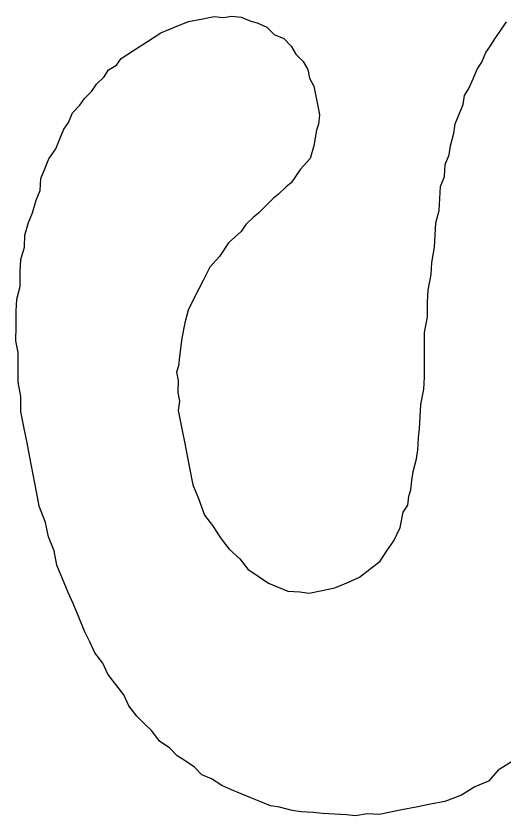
# Model space of a CAD drawing. Extents: x -545736 to -544888, y -1122892 to -1119128.
# Drawn here: x -545069.892 to -545068.682, y -1122817.351 to -1122815.366 of the extents above; entities that cross this region are included whole.
import ezdxf

# ---------------------------------------------------------------- set-up
doc = ezdxf.new("R2010")
doc.units = 0
doc.layers.add('Rozpiska', color=7, linetype='Continuous')

msp = doc.modelspace()

# ---------------------------------------------------------------- linework, layer by layer
at = {"layer": 'Rozpiska'}
for p, q in [((-545069.4283, -1122815.3728), (-545069.3998, -1122815.3672)), ((-545069.3998, -1122815.3672), (-545069.3771, -1122815.3701)), ((-545069.3771, -1122815.3701), (-545069.3558, -1122815.366)), ((-545069.3558, -1122815.366), (-545069.333, -1122815.3689)), ((-545069.333, -1122815.3689), (-545069.3089, -1122815.379)), ((-545069.498, -1122815.3938), (-545069.4638, -1122815.3797)), ((-545069.4638, -1122815.3797), (-545069.4283, -1122815.3728)), ((-545069.3089, -1122815.379), (-545069.2933, -1122815.3833)), ((-545069.2933, -1122815.3833), (-545069.2692, -1122815.3933)), ((-545068.6907, -1122815.4057), (-545068.6736, -1122815.3802)), ((-545069.565, -1122815.4291), (-545069.5322, -1122815.4079)), ((-545069.5322, -1122815.4079), (-545069.498, -1122815.3938)), ((-545069.2692, -1122815.3933), (-545069.2508, -1122815.4119)), ((-545069.2508, -1122815.4119), (-545069.2267, -1122815.4219)), ((-545068.7022, -1122815.4227), (-545068.6907, -1122815.4057)), ((-545069.5977, -1122815.4503), (-545069.565, -1122815.4291)), ((-545069.2267, -1122815.4219), (-545069.2083, -1122815.4405)), ((-545068.7136, -1122815.4397), (-545068.7022, -1122815.4227)), ((-545069.6305, -1122815.4714), (-545069.5977, -1122815.4503)), ((-545069.2083, -1122815.4405), (-545069.197, -1122815.4604)), ((-545068.7251, -1122815.4567), (-545068.7136, -1122815.4397)), ((-545069.642, -1122815.4884), (-545069.6305, -1122815.4714)), ((-545069.197, -1122815.4604), (-545069.1786, -1122815.479)), ((-545068.7351, -1122815.4808), (-545068.7251, -1122815.4567)), ((-545069.6619, -1122815.4997), (-545069.642, -1122815.4884)), ((-545069.1786, -1122815.479), (-545069.1673, -1122815.4989)), ((-545068.7466, -1122815.4978), (-545068.7351, -1122815.4808)), ((-545069.6733, -1122815.5167), (-545069.6619, -1122815.4997)), ((-545069.1673, -1122815.4989), (-545069.1631, -1122815.5203)), ((-545068.7566, -1122815.5219), (-545068.7466, -1122815.4978)), ((-545069.6919, -1122815.5351), (-545069.6733, -1122815.5167)), ((-545069.1631, -1122815.5203), (-545069.1518, -1122815.5402)), ((-545068.7667, -1122815.5461), (-545068.7566, -1122815.5219)), ((-545069.7033, -1122815.5522), (-545069.6919, -1122815.5351)), ((-545069.1518, -1122815.5402), (-545069.1462, -1122815.5687)), ((-545068.7781, -1122815.5631), (-545068.7667, -1122815.5461)), ((-545069.7333, -1122815.5876), (-545069.7219, -1122815.5706)), ((-545069.7219, -1122815.5706), (-545069.7033, -1122815.5522)), ((-545069.1462, -1122815.5687), (-545069.1421, -1122815.59)), ((-545068.781, -1122815.5858), (-545068.7781, -1122815.5631)), ((-545069.7519, -1122815.606), (-545069.7333, -1122815.5876)), ((-545069.1421, -1122815.59), (-545069.1379, -1122815.6113)), ((-545068.7911, -1122815.6099), (-545068.781, -1122815.5858)), ((-545069.7619, -1122815.6301), (-545069.7519, -1122815.606)), ((-545068.8011, -1122815.634), (-545068.7911, -1122815.6099)), ((-545069.7734, -1122815.6471), (-545069.7619, -1122815.6301)), ((-545069.1379, -1122815.6113), (-545069.1408, -1122815.6341)), ((-545069.7834, -1122815.6712), (-545069.7734, -1122815.6471)), ((-545069.1452, -1122815.6497), (-545069.1524, -1122815.688)), ((-545069.1408, -1122815.6341), (-545069.1452, -1122815.6497)), ((-545068.8041, -1122815.6568), (-545068.8011, -1122815.634)), ((-545068.8127, -1122815.688), (-545068.8041, -1122815.6568)), ((-545069.7935, -1122815.6953), (-545069.7834, -1122815.6712)), ((-545069.1524, -1122815.688), (-545069.1611, -1122815.7193)), ((-545068.8157, -1122815.7107), (-545068.8127, -1122815.688)), ((-545069.8106, -1122815.7208), (-545069.7935, -1122815.6953)), ((-545069.8207, -1122815.745), (-545069.8106, -1122815.7208)), ((-545069.1611, -1122815.7193), (-545069.1854, -1122815.7462)), ((-545068.8257, -1122815.7349), (-545068.8157, -1122815.7107)), ((-545069.8307, -1122815.7691), (-545069.8207, -1122815.745)), ((-545069.1854, -1122815.7462), (-545069.2082, -1122815.7802)), ((-545068.8273, -1122815.7647), (-545068.8257, -1122815.7349)), ((-545069.8323, -1122815.7989), (-545069.8307, -1122815.7691)), ((-545068.8373, -1122815.7888), (-545068.8273, -1122815.7647)), ((-545069.2082, -1122815.7802), (-545069.2211, -1122815.7901)), ((-545068.8388, -1122815.8187), (-545068.8373, -1122815.7888)), ((-545069.8423, -1122815.8231), (-545069.8323, -1122815.7989)), ((-545069.2396, -1122815.8085), (-545069.2525, -1122815.8184)), ((-545069.2211, -1122815.7901), (-545069.2396, -1122815.8085)), ((-545069.851, -1122815.8543), (-545069.8423, -1122815.8231)), ((-545069.2525, -1122815.8184), (-545069.271, -1122815.8368)), ((-545068.8404, -1122815.8485), (-545068.8388, -1122815.8187)), ((-545069.271, -1122815.8368), (-545069.2896, -1122815.8552)), ((-545068.849, -1122815.8797), (-545068.8404, -1122815.8485)), ((-545069.861, -1122815.8784), (-545069.851, -1122815.8543)), ((-545069.3024, -1122815.8651), (-545069.3209, -1122815.8835)), ((-545069.2896, -1122815.8552), (-545069.3024, -1122815.8651)), ((-545069.8697, -1122815.9096), (-545069.861, -1122815.8784)), ((-545069.3209, -1122815.8835), (-545069.3324, -1122815.9005)), ((-545068.8506, -1122815.9096), (-545068.849, -1122815.8797)), ((-545069.3324, -1122815.9005), (-545069.3638, -1122815.9288)), ((-545069.8712, -1122815.9395), (-545069.8697, -1122815.9096)), ((-545068.8521, -1122815.9394), (-545068.8506, -1122815.9096)), ((-545069.8799, -1122815.9707), (-545069.8712, -1122815.9395)), ((-545069.3638, -1122815.9288), (-545069.3867, -1122815.9628)), ((-545068.8594, -1122815.9778), (-545068.8521, -1122815.9394)), ((-545069.3867, -1122815.9628), (-545069.4109, -1122815.9897)), ((-545069.8814, -1122816.0006), (-545069.8799, -1122815.9707)), ((-545068.8609, -1122816.0076), (-545068.8594, -1122815.9778)), ((-545069.8816, -1122816.0375), (-545069.8814, -1122816.0006)), ((-545069.4109, -1122815.9897), (-545069.4267, -1122816.0223)), ((-545069.4267, -1122816.0223), (-545069.4482, -1122816.0635)), ((-545068.8682, -1122816.046), (-545068.8609, -1122816.0076)), ((-545069.8902, -1122816.0687), (-545069.8816, -1122816.0375)), ((-545068.8698, -1122816.0758), (-545068.8682, -1122816.046)), ((-545069.4482, -1122816.0635), (-545069.464, -1122816.0961)), ((-545069.8918, -1122816.0986), (-545069.8902, -1122816.0687)), ((-545068.8699, -1122816.1127), (-545068.8698, -1122816.0758)), ((-545069.8919, -1122816.1355), (-545069.8918, -1122816.0986)), ((-545069.464, -1122816.0961), (-545069.4726, -1122816.1273)), ((-545068.8772, -1122816.1511), (-545068.8699, -1122816.1127)), ((-545069.8921, -1122816.1725), (-545069.8919, -1122816.1355)), ((-545069.4726, -1122816.1273), (-545069.4799, -1122816.1657)), ((-545069.4799, -1122816.1657), (-545069.4857, -1122816.2111)), ((-545068.8773, -1122816.188), (-545068.8772, -1122816.1511)), ((-545069.8865, -1122816.2009), (-545069.8921, -1122816.1725)), ((-545069.8867, -1122816.2379), (-545069.8865, -1122816.2009)), ((-545068.8775, -1122816.225), (-545068.8773, -1122816.188)), ((-545069.4857, -1122816.2111), (-545069.4887, -1122816.2339)), ((-545068.8776, -1122816.262), (-545068.8775, -1122816.225)), ((-545069.8868, -1122816.2749), (-545069.8867, -1122816.2379)), ((-545069.4887, -1122816.2339), (-545069.493, -1122816.2495)), ((-545069.493, -1122816.2495), (-545069.4888, -1122816.2708)), ((-545068.8792, -1122816.2918), (-545068.8776, -1122816.262)), ((-545069.8799, -1122816.3104), (-545069.8868, -1122816.2749)), ((-545069.4888, -1122816.2708), (-545069.4904, -1122816.3006)), ((-545069.4904, -1122816.3006), (-545069.4862, -1122816.322)), ((-545068.8864, -1122816.3301), (-545068.8792, -1122816.2918)), ((-545069.88, -1122816.3474), (-545069.8799, -1122816.3104)), ((-545069.4862, -1122816.322), (-545069.4891, -1122816.3447)), ((-545069.4891, -1122816.3447), (-545069.485, -1122816.3661)), ((-545068.888, -1122816.36), (-545068.8864, -1122816.3301)), ((-545069.8717, -1122816.39), (-545069.88, -1122816.3474)), ((-545068.8895, -1122816.3898), (-545068.888, -1122816.36)), ((-545069.485, -1122816.3661), (-545069.4794, -1122816.3945)), ((-545069.8647, -1122816.4256), (-545069.8717, -1122816.39)), ((-545069.4794, -1122816.3945), (-545069.4738, -1122816.4229)), ((-545068.8925, -1122816.4126), (-545068.8895, -1122816.3898)), ((-545069.4738, -1122816.4229), (-545069.4697, -1122816.4443)), ((-545068.894, -1122816.4424), (-545068.8925, -1122816.4126)), ((-545069.8577, -1122816.4612), (-545069.8647, -1122816.4256)), ((-545069.4697, -1122816.4443), (-545069.4655, -1122816.4656)), ((-545068.8969, -1122816.4651), (-545068.894, -1122816.4424)), ((-545069.8494, -1122816.5038), (-545069.8577, -1122816.4612)), ((-545069.4655, -1122816.4656), (-545069.4613, -1122816.487)), ((-545068.9056, -1122816.4964), (-545068.8969, -1122816.4651)), ((-545069.841, -1122816.5465), (-545069.8494, -1122816.5038)), ((-545069.4613, -1122816.487), (-545069.4529, -1122816.5296)), ((-545068.9085, -1122816.5191), (-545068.9056, -1122816.4964)), ((-545068.9115, -1122816.5418), (-545068.9085, -1122816.5191)), ((-545069.4529, -1122816.5296), (-545069.4389, -1122816.5638)), ((-545068.9158, -1122816.5574), (-545068.9115, -1122816.5418)), ((-545069.8341, -1122816.5821), (-545069.841, -1122816.5465)), ((-545068.9187, -1122816.5802), (-545068.9158, -1122816.5574)), ((-545069.8186, -1122816.6234), (-545069.8341, -1122816.5821)), ((-545069.4389, -1122816.5638), (-545069.4234, -1122816.6051)), ((-545068.9302, -1122816.5972), (-545068.9187, -1122816.5802)), ((-545068.9374, -1122816.6355), (-545068.9302, -1122816.5972)), ((-545069.4234, -1122816.6051), (-545069.4036, -1122816.6308)), ((-545069.8117, -1122816.6589), (-545069.8186, -1122816.6234)), ((-545069.4036, -1122816.6308), (-545069.3824, -1122816.6635)), ((-545068.9532, -1122816.6681), (-545068.9374, -1122816.6355)), ((-545069.7976, -1122816.6931), (-545069.8117, -1122816.6589)), ((-545069.3824, -1122816.6635), (-545069.3626, -1122816.6892)), ((-545068.9704, -1122816.6937), (-545068.9532, -1122816.6681)), ((-545069.7906, -1122816.7286), (-545069.7976, -1122816.6931)), ((-545069.3626, -1122816.6892), (-545069.3357, -1122816.7135)), ((-545068.9875, -1122816.7192), (-545068.9704, -1122816.6937)), ((-545069.3357, -1122816.7135), (-545069.3159, -1122816.7391)), ((-545069.0132, -1122816.739), (-545068.9875, -1122816.7192)), ((-545069.7765, -1122816.7628), (-545069.7906, -1122816.7286)), ((-545069.3159, -1122816.7391), (-545069.2904, -1122816.7563)), ((-545069.0389, -1122816.7588), (-545069.0132, -1122816.739)), ((-545069.2904, -1122816.7563), (-545069.2649, -1122816.7735)), ((-545069.0659, -1122816.7714), (-545069.0389, -1122816.7588)), ((-545069.7625, -1122816.797), (-545069.7765, -1122816.7628)), ((-545069.2649, -1122816.7735), (-545069.2408, -1122816.7835)), ((-545069.1001, -1122816.7855), (-545069.0659, -1122816.7714)), ((-545069.7498, -1122816.824), (-545069.7625, -1122816.797)), ((-545069.2408, -1122816.7835), (-545069.2167, -1122816.7936)), ((-545069.2167, -1122816.7936), (-545069.1868, -1122816.7951)), ((-545069.1868, -1122816.7951), (-545069.1641, -1122816.798)), ((-545069.1641, -1122816.798), (-545069.1357, -1122816.7925)), ((-545069.1357, -1122816.7925), (-545069.1001, -1122816.7855)), ((-545069.7357, -1122816.8582), (-545069.7498, -1122816.824)), ((-545069.7217, -1122816.8924), (-545069.7357, -1122816.8582)), ((-545069.709, -1122816.9194), (-545069.7217, -1122816.8924)), ((-545069.6963, -1122816.9465), (-545069.709, -1122816.9194)), ((-545069.6765, -1122816.9722), (-545069.6963, -1122816.9465)), ((-545069.6638, -1122816.9992), (-545069.6765, -1122816.9722)), ((-545069.644, -1122817.0249), (-545069.6638, -1122816.9992)), ((-545069.6242, -1122817.0506), (-545069.644, -1122817.0249)), ((-545069.6116, -1122817.0776), (-545069.6242, -1122817.0506)), ((-545069.5918, -1122817.1033), (-545069.6116, -1122817.0776)), ((-545069.5734, -1122817.1218), (-545069.5918, -1122817.1033)), ((-545069.555, -1122817.1404), (-545069.5734, -1122817.1218)), ((-545069.5352, -1122817.166), (-545069.555, -1122817.1404)), ((-545069.5097, -1122817.1832), (-545069.5352, -1122817.166)), ((-545069.4913, -1122817.2018), (-545069.5097, -1122817.1832)), ((-545069.4742, -1122817.2132), (-545069.4913, -1122817.2018)), ((-545069.4487, -1122817.2304), (-545069.4742, -1122817.2132)), ((-545068.6613, -1122817.2166), (-545068.694, -1122817.2377)), ((-545069.4303, -1122817.2489), (-545069.4487, -1122817.2304)), ((-545068.694, -1122817.2377), (-545068.7183, -1122817.2646)), ((-545069.4062, -1122817.259), (-545069.4303, -1122817.2489)), ((-545069.3807, -1122817.2761), (-545069.4062, -1122817.259)), ((-545069.3566, -1122817.2862), (-545069.3807, -1122817.2761)), ((-545068.7183, -1122817.2646), (-545068.7525, -1122817.2787)), ((-545069.3325, -1122817.2962), (-545069.3566, -1122817.2862)), ((-545069.3083, -1122817.3063), (-545069.3325, -1122817.2962)), ((-545068.7525, -1122817.2787), (-545068.7853, -1122817.2999)), ((-545069.2842, -1122817.3163), (-545069.3083, -1122817.3063)), ((-545069.2601, -1122817.3264), (-545069.2842, -1122817.3163)), ((-545068.8265, -1122817.3154), (-545068.8621, -1122817.3223)), ((-545068.7853, -1122817.2999), (-545068.8265, -1122817.3154)), ((-545069.2374, -1122817.3293), (-545069.2601, -1122817.3264)), ((-545069.2061, -1122817.338), (-545069.2374, -1122817.3293)), ((-545068.9332, -1122817.3362), (-545068.9617, -1122817.3418)), ((-545068.8977, -1122817.3293), (-545068.9332, -1122817.3362)), ((-545068.8621, -1122817.3223), (-545068.8977, -1122817.3293)), ((-545069.1834, -1122817.3409), (-545069.2061, -1122817.338)), ((-545069.1536, -1122817.3424), (-545069.1834, -1122817.3409)), ((-545069.1308, -1122817.3454), (-545069.1536, -1122817.3424)), ((-545069.101, -1122817.3469), (-545069.1308, -1122817.3454)), ((-545069.0711, -1122817.3485), (-545069.101, -1122817.3469)), ((-545069.0484, -1122817.3514), (-545069.0711, -1122817.3485)), ((-545069.02, -1122817.3458), (-545069.0484, -1122817.3514)), ((-545068.9901, -1122817.3474), (-545069.02, -1122817.3458)), ((-545068.9617, -1122817.3418), (-545068.9901, -1122817.3474))]:
    msp.add_line(p, q, dxfattribs=at)

doc.saveas('drawing.dxf')
